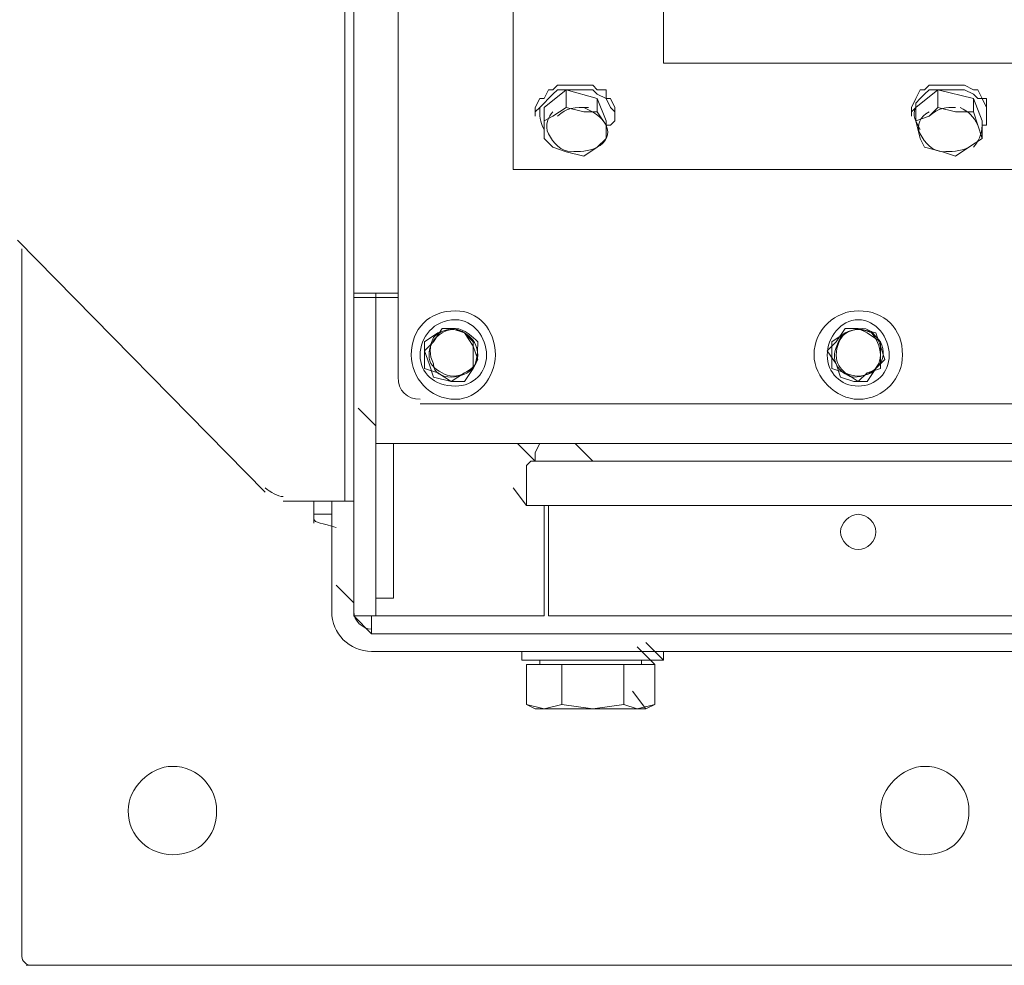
# Model space of a CAD drawing. Header units: millimetres. Extents: x -300186 to 535068, y -28581 to 763298.
# Tile 307 of 405: x 12514 to 12776, y 327925 to 328177. Entities that reach past the tile are written whole.
import ezdxf

# ---------------------------------------------------------------- set-up
doc = ezdxf.new("R2010")
doc.units = ezdxf.units.MM
doc.header["$LTSCALE"] = 10
doc.layers.add('koty', color=6, linetype='Continuous', lineweight=9)
doc.layers.add('NS_tenka', color=252, linetype='Continuous', lineweight=18)
doc.layers.add('popisky', color=6, linetype='Continuous')

# ---------------------------------------------------------------- blocks, each defined once
blk = doc.blocks.new('A$C12ac11e3')
at = {"layer": 'NS_tenka'}
for p, q in [((-952.32, 3786.46), (-952.32, 5357.31)), ((-940.53, 4814.05), (-940.53, 3764.07)), ((-954.67, 3731.07), (-954.67, 4789.31)), ((-909.89, 4284.94), (-909.89, 3819.46)), ((-869.83, 4256.65), (-869.83, 3847.74)), ((-869.83, 3847.74), (-17.82, 3847.74)), ((-17.82, 3847.74), (-869.83, 3847.74)), ((-869.83, 3847.74), (-869.83, 3847.74)), ((-899.29, 3840.67), (-898.11, 3841.85)), ((-898.11, 3841.85), (-895.75, 3841.85)), ((-895.75, 3841.85), (-894.57, 3841.85)), ((-894.57, 3841.85), (-892.22, 3841.85)), ((-892.22, 3841.85), (-891.04, 3841.85)), ((-891.04, 3841.85), (-888.68, 3841.85)), ((-888.68, 3841.85), (-887.5, 3840.67)), ((-800.3, 3840.67), (-799.12, 3841.85)), ((-799.12, 3841.85), (-796.76, 3841.85)), ((-796.76, 3841.85), (-794.41, 3841.85)), ((-794.41, 3841.85), (-793.23, 3841.85)), ((-793.23, 3841.85), (-790.87, 3841.85)), ((-790.87, 3841.85), (-789.69, 3841.85)), ((-789.69, 3841.85), (-787.33, 3840.67)), ((-901.64, 3835.96), (-895.75, 3840.67)), ((-901.64, 3838.31), (-900.46, 3840.67)), ((-900.46, 3840.67), (-899.29, 3840.67)), ((-900.46, 3838.31), (-899.29, 3839.49)), ((-899.29, 3839.49), (-898.11, 3840.67)), ((-898.11, 3840.67), (-895.75, 3840.67)), ((-895.75, 3840.67), (-895.75, 3835.96)), ((-895.75, 3840.67), (-887.5, 3838.31)), ((-895.75, 3840.67), (-894.57, 3840.67)), ((-894.57, 3840.67), (-892.22, 3840.67)), ((-892.22, 3840.67), (-891.04, 3840.67)), ((-891.04, 3840.67), (-888.68, 3840.67)), ((-888.68, 3840.67), (-887.5, 3839.49)), ((-887.5, 3840.67), (-885.14, 3840.67)), ((-887.5, 3839.49), (-885.14, 3838.31)), ((-885.14, 3840.67), (-885.14, 3838.31)), ((-802.65, 3835.96), (-796.76, 3840.67)), ((-802.65, 3838.31), (-801.48, 3840.67)), ((-801.48, 3840.67), (-800.3, 3840.67)), ((-801.48, 3838.31), (-800.3, 3839.49)), ((-800.3, 3839.49), (-799.12, 3840.67)), ((-799.12, 3840.67), (-796.76, 3840.67)), ((-796.76, 3840.67), (-796.76, 3835.96)), ((-796.76, 3840.67), (-787.33, 3838.31)), ((-796.76, 3840.67), (-794.41, 3840.67)), ((-794.41, 3840.67), (-793.23, 3840.67)), ((-793.23, 3840.67), (-790.87, 3840.67)), ((-790.87, 3840.67), (-789.69, 3840.67)), ((-789.69, 3840.67), (-787.33, 3839.49)), ((-787.33, 3840.67), (-786.16, 3840.67)), ((-787.33, 3839.49), (-786.16, 3838.31)), ((-786.16, 3840.67), (-784.98, 3838.31)), ((-904, 3835.96), (-902.82, 3838.31)), ((-902.82, 3838.31), (-901.64, 3838.31)), ((-902.82, 3835.96), (-901.64, 3837.13)), ((-901.64, 3837.13), (-900.46, 3838.31)), ((-887.5, 3838.31), (-887.5, 3834.78)), ((-887.5, 3838.31), (-885.14, 3832.42)), ((-885.14, 3838.31), (-885.14, 3838.31)), ((-885.14, 3838.31), (-883.97, 3835.96)), ((-885.14, 3838.31), (-883.97, 3838.31)), ((-883.97, 3838.31), (-882.79, 3835.96)), ((-803.83, 3835.96), (-802.65, 3838.31)), ((-802.65, 3837.13), (-801.48, 3838.31)), ((-802.65, 3838.31), (-802.65, 3838.31)), ((-802.65, 3835.96), (-802.65, 3837.13)), ((-787.33, 3838.31), (-787.33, 3834.78)), ((-787.33, 3838.31), (-784.98, 3832.42)), ((-786.16, 3838.31), (-784.98, 3838.31)), ((-784.98, 3838.31), (-783.8, 3835.96)), ((-784.98, 3838.31), (-783.8, 3838.31)), ((-783.8, 3838.31), (-783.8, 3835.96)), ((-904, 3835.96), (-904, 3833.6)), ((-904, 3834.78), (-902.82, 3835.96)), ((-904, 3835.96), (-904, 3835.96)), ((-904, 3833.6), (-904, 3833.6)), ((-901.64, 3832.42), (-901.64, 3835.96)), ((-899.29, 3833.6), (-901.64, 3832.42)), ((-895.75, 3835.96), (-899.29, 3833.6)), ((-891.04, 3834.78), (-895.75, 3835.96)), ((-895.75, 3835.96), (-895.75, 3835.96)), ((-887.5, 3834.78), (-891.04, 3834.78)), ((-885.14, 3831.24), (-887.5, 3834.78)), ((-887.5, 3834.78), (-887.5, 3834.78)), ((-883.97, 3835.96), (-882.79, 3834.78)), ((-882.79, 3833.6), (-882.79, 3835.96)), ((-882.79, 3835.96), (-882.79, 3835.96)), ((-882.79, 3835.96), (-882.79, 3835.96)), ((-882.79, 3834.78), (-882.79, 3833.6)), ((-882.79, 3833.6), (-882.79, 3832.42)), ((-803.83, 3835.96), (-803.83, 3833.6)), ((-803.83, 3834.78), (-802.65, 3835.96)), ((-803.83, 3835.96), (-803.83, 3835.96)), ((-803.83, 3833.6), (-803.83, 3833.6)), ((-802.65, 3832.42), (-802.65, 3835.96)), ((-799.12, 3833.6), (-802.65, 3832.42)), ((-796.76, 3835.96), (-799.12, 3833.6)), ((-792.05, 3834.78), (-796.76, 3835.96)), ((-796.76, 3835.96), (-796.76, 3835.96)), ((-787.33, 3834.78), (-792.05, 3834.78)), ((-786.16, 3831.24), (-787.33, 3834.78)), ((-787.33, 3834.78), (-787.33, 3834.78)), ((-783.8, 3833.6), (-783.8, 3835.96)), ((-783.8, 3835.96), (-783.8, 3835.96)), ((-783.8, 3835.96), (-783.8, 3834.78)), ((-783.8, 3835.96), (-783.8, 3835.96)), ((-783.8, 3834.78), (-783.8, 3833.6)), ((-783.8, 3833.6), (-783.8, 3832.42)), ((-901.64, 3832.42), (-901.64, 3827.71)), ((-885.14, 3832.42), (-885.14, 3827.71)), ((-885.14, 3827.71), (-885.14, 3831.24)), ((-883.97, 3831.24), (-885.14, 3831.24)), ((-882.79, 3832.42), (-883.97, 3831.24)), ((-802.65, 3832.42), (-801.48, 3827.71)), ((-784.98, 3827.71), (-786.16, 3831.24)), ((-784.98, 3832.42), (-784.98, 3827.71)), ((-783.8, 3831.24), (-784.98, 3831.24)), ((-783.8, 3832.42), (-783.8, 3831.24)), ((-901.64, 3827.71), (-901.64, 3827.71)), ((-901.64, 3827.71), (-899.29, 3825.35)), ((-887.5, 3825.35), (-885.14, 3827.71)), ((-885.14, 3827.71), (-885.14, 3827.71)), ((-801.48, 3827.71), (-801.48, 3827.71)), ((-801.48, 3827.71), (-800.3, 3825.35)), ((-788.51, 3825.35), (-784.98, 3827.71)), ((-784.98, 3827.71), (-784.98, 3827.71)), ((-899.29, 3825.35), (-895.75, 3824.17)), ((-895.75, 3824.17), (-891.04, 3822.99)), ((-891.04, 3822.99), (-887.5, 3825.35)), ((-800.3, 3825.35), (-795.58, 3824.17)), ((-795.58, 3824.17), (-792.05, 3822.99)), ((-792.05, 3822.99), (-788.51, 3825.35)), ((-909.89, 3819.46), (22.25, 3819.46)), ((-975.88, 3733.43), (-1041.88, 3800.6)), ((-1040.7, 3798.25), (-1040.7, 3609.7)), ((-941.71, 3786.46), (-952.32, 3786.46)), ((-952.32, 3786.46), (-952.32, 3785.28)), ((-946.42, 3785.28), (-946.42, 3786.46)), ((-946.42, 3786.46), (-946.42, 3786.46)), ((-940.53, 3786.46), (-941.71, 3786.46)), ((-946.42, 3785.28), (-952.32, 3785.28)), ((-952.32, 3785.28), (-952.32, 3712.22)), ((-952.32, 3785.28), (-952.32, 3785.28)), ((-946.42, 3712.22), (-946.42, 3785.28)), ((-940.53, 3785.28), (-946.42, 3785.28)), ((-946.42, 3785.28), (-946.42, 3755.82)), ((-929.92, 3775.86), (-933.46, 3773.5)), ((-928.75, 3777.03), (-931.1, 3773.5)), ((-926.39, 3777.03), (-929.92, 3775.86)), ((-925.21, 3777.03), (-928.75, 3777.03)), ((-922.85, 3775.86), (-926.39, 3777.03)), ((-922.85, 3775.86), (-925.21, 3777.03)), ((-920.5, 3773.5), (-922.85, 3775.86)), ((-920.5, 3772.32), (-922.85, 3775.86)), ((-821.51, 3775.86), (-825.04, 3773.5)), ((-821.51, 3777.03), (-823.87, 3773.5)), ((-817.97, 3777.03), (-821.51, 3775.86)), ((-817.97, 3777.03), (-821.51, 3777.03)), ((-815.62, 3775.86), (-817.97, 3777.03)), ((-813.26, 3775.86), (-817.97, 3777.03)), ((-812.08, 3773.5), (-815.62, 3775.86)), ((-812.08, 3772.32), (-813.26, 3775.86)), ((-933.46, 3773.5), (-933.46, 3769.96)), ((-931.1, 3773.5), (-933.46, 3771.14)), ((-920.5, 3769.96), (-920.5, 3773.5)), ((-823.87, 3773.5), (-826.22, 3771.14)), ((-825.04, 3773.5), (-825.04, 3769.96)), ((-812.08, 3769.96), (-812.08, 3773.5)), ((-933.46, 3771.14), (-932.28, 3767.61)), ((-919.32, 3768.78), (-920.5, 3772.32)), ((-826.22, 3771.14), (-823.87, 3767.61)), ((-810.9, 3768.78), (-812.08, 3772.32)), ((-933.46, 3769.96), (-933.46, 3766.43)), ((-920.5, 3766.43), (-920.5, 3769.96)), ((-920.5, 3766.43), (-919.32, 3768.78)), ((-825.04, 3769.96), (-825.04, 3766.43)), ((-813.26, 3766.43), (-810.9, 3768.78)), ((-812.08, 3766.43), (-812.08, 3769.96)), ((-933.46, 3766.43), (-929.92, 3765.25)), ((-932.28, 3767.61), (-931.1, 3764.07)), ((-929.92, 3765.25), (-926.39, 3762.89)), ((-926.39, 3762.89), (-922.85, 3765.25)), ((-922.85, 3765.25), (-920.5, 3766.43)), ((-922.85, 3762.89), (-920.5, 3766.43)), ((-825.04, 3766.43), (-821.51, 3765.25)), ((-823.87, 3767.61), (-822.69, 3764.07)), ((-821.51, 3765.25), (-817.97, 3762.89)), ((-817.97, 3762.89), (-815.62, 3765.25)), ((-815.62, 3765.25), (-812.08, 3766.43)), ((-815.62, 3762.89), (-813.26, 3766.43)), ((-940.53, 3764.07), (-940.53, 3764.07)), ((-931.1, 3764.07), (-926.39, 3762.89)), ((-926.39, 3762.89), (-922.85, 3762.89)), ((-822.69, 3764.07), (-819.15, 3762.89)), ((-819.15, 3762.89), (-815.62, 3762.89)), ((-946.42, 3751.11), (-951.14, 3755.82)), ((-951.14, 3755.82), (-951.14, 3755.82)), ((-946.42, 3746.39), (-946.42, 3755.82)), ((-946.42, 3755.82), (-946.42, 3755.82)), ((-934.64, 3757), (46.99, 3757)), ((-946.42, 3746.39), (-941.71, 3746.39)), ((-941.71, 3746.39), (-941.71, 3718.11)), ((54.06, 3746.39), (-941.71, 3746.39)), ((-941.71, 3746.39), (-941.71, 3746.39)), ((-904, 3741.68), (-908.71, 3746.39)), ((-908.71, 3746.39), (-908.71, 3746.39)), ((-904, 3741.68), (-908.71, 3746.39)), ((-908.71, 3746.39), (-908.71, 3746.39)), ((-902.82, 3746.39), (-904, 3744.04)), ((-904, 3744.04), (-902.82, 3746.39)), ((-888.68, 3741.68), (-893.39, 3746.39)), ((-893.39, 3746.39), (-893.39, 3746.39)), ((-905.18, 3741.68), (-906.36, 3740.5)), ((-906.36, 3740.5), (-905.18, 3741.68)), ((-905.18, 3741.68), (-904, 3741.68)), ((-904, 3744.04), (-904, 3741.68)), ((-904, 3741.68), (-904, 3744.04)), ((-904, 3741.68), (-904, 3741.68)), ((-904, 3741.68), (-901.64, 3741.68)), ((-901.64, 3741.68), (-904, 3741.68)), ((-904, 3741.68), (-904, 3741.68)), ((-904, 3741.68), (-904, 3741.68)), ((-904, 3741.68), (-904, 3741.68)), ((-902.82, 3741.68), (-904, 3741.68)), ((-899.29, 3741.68), (-902.82, 3741.68)), ((-901.64, 3741.68), (-900.46, 3741.68)), ((-899.29, 3741.68), (-901.64, 3741.68)), ((-900.46, 3741.68), (-896.93, 3741.68)), ((-896.93, 3741.68), (-899.29, 3741.68)), ((-896.93, 3741.68), (-899.29, 3741.68)), ((-896.93, 3741.68), (-893.39, 3741.68)), ((-892.22, 3741.68), (-896.93, 3741.68)), ((-894.57, 3741.68), (-896.93, 3741.68)), ((-885.14, 3741.68), (-894.57, 3741.68)), ((-893.39, 3741.68), (-888.68, 3741.68)), ((-887.5, 3741.68), (-892.22, 3741.68)), ((-888.68, 3741.68), (-887.5, 3741.68)), ((-888.68, 3741.68), (-876.9, 3741.68)), ((-887.5, 3741.68), (-887.5, 3741.68)), ((-876.9, 3741.68), (-887.5, 3741.68)), ((-874.54, 3741.68), (-885.14, 3741.68)), ((-876.9, 3741.68), (-863.93, 3741.68)), ((-863.93, 3741.68), (-876.9, 3741.68)), ((-862.75, 3741.68), (-874.54, 3741.68)), ((-863.93, 3741.68), (-849.79, 3741.68)), ((-848.61, 3741.68), (-863.93, 3741.68)), ((-849.79, 3741.68), (-862.75, 3741.68)), ((-849.79, 3741.68), (-832.12, 3741.68)), ((-834.47, 3741.68), (-849.79, 3741.68)), ((-832.12, 3741.68), (-848.61, 3741.68)), ((-817.97, 3741.68), (-834.47, 3741.68)), ((-832.12, 3741.68), (-813.26, 3741.68)), ((-812.08, 3741.68), (-832.12, 3741.68)), ((-799.12, 3741.68), (-817.97, 3741.68)), ((-813.26, 3741.68), (-793.23, 3741.68)), ((-792.05, 3741.68), (-812.08, 3741.68)), ((-780.26, 3741.68), (-799.12, 3741.68)), ((-793.23, 3741.68), (-769.66, 3741.68)), ((-769.66, 3741.68), (-792.05, 3741.68)), ((-760.23, 3741.68), (-780.26, 3741.68)), ((-906.36, 3740.5), (-906.36, 3729.9)), ((-906.36, 3729.9), (-906.36, 3740.5)), ((-906.36, 3729.9), (-909.89, 3734.61)), ((-909.89, 3734.61), (-909.89, 3734.61)), ((-906.36, 3729.9), (-909.89, 3734.61)), ((-954.67, 3731.07), (-971.17, 3731.07)), ((-971.17, 3731.07), (-971.17, 3731.07)), ((-962.92, 3731.07), (-962.92, 3727.54)), ((-958.21, 3731.07), (-958.21, 3701.61)), ((-952.32, 3731.07), (-954.67, 3731.07)), ((-952.32, 3731.07), (-952.32, 3703.97)), ((-952.32, 3731.07), (-952.32, 3703.97)), ((-905.18, 3729.9), (-906.36, 3729.9)), ((-905.18, 3729.9), (-906.36, 3729.9)), ((-904, 3729.9), (-905.18, 3729.9)), ((-902.82, 3729.9), (-905.18, 3729.9)), ((-901.64, 3729.9), (-904, 3729.9)), ((-901.64, 3729.9), (-902.82, 3729.9)), ((-898.11, 3729.9), (-901.64, 3729.9)), ((-898.11, 3729.9), (-901.64, 3729.9)), ((-901.64, 3729.9), (-901.64, 3700.44)), ((-900.46, 3700.44), (-900.46, 3729.9)), ((-894.57, 3729.9), (-898.11, 3729.9)), ((-894.57, 3729.9), (-898.11, 3729.9)), ((-888.68, 3729.9), (-894.57, 3729.9)), ((-888.68, 3729.9), (-894.57, 3729.9)), ((-878.07, 3729.9), (-888.68, 3729.9)), ((-878.07, 3729.9), (-888.68, 3729.9)), ((-865.11, 3729.9), (-878.07, 3729.9)), ((-863.93, 3729.9), (-878.07, 3729.9)), ((-849.79, 3729.9), (-865.11, 3729.9)), ((-849.79, 3729.9), (-863.93, 3729.9)), ((-832.12, 3729.9), (-849.79, 3729.9)), ((-832.12, 3729.9), (-849.79, 3729.9)), ((-813.26, 3729.9), (-832.12, 3729.9)), ((-813.26, 3729.9), (-832.12, 3729.9)), ((-793.23, 3729.9), (-813.26, 3729.9)), ((-793.23, 3729.9), (-813.26, 3729.9)), ((-770.84, 3729.9), (-793.23, 3729.9)), ((-769.66, 3729.9), (-793.23, 3729.9)), ((-962.92, 3727.54), (-958.21, 3727.54)), ((-962.92, 3727.54), (-962.92, 3725.18)), ((-962.92, 3725.18), (-962.92, 3725.18)), ((-941.71, 3718.11), (-941.71, 3705.15)), ((-952.32, 3700.44), (-952.32, 3712.22)), ((-946.42, 3712.22), (-946.42, 3700.44)), ((-952.32, 3703.97), (-957.03, 3708.68)), ((-941.71, 3705.15), (-946.42, 3705.15)), ((-952.32, 3701.61), (-952.32, 3703.97)), ((-952.32, 3703.97), (-952.32, 3703.97)), ((-952.32, 3703.97), (-952.32, 3701.61)), ((-952.32, 3703.97), (-952.32, 3703.97)), ((-952.32, 3703.97), (-952.32, 3703.97)), ((-952.32, 3703.97), (-952.32, 3703.97)), ((-958.21, 3701.61), (-958.21, 3701.61)), ((-952.32, 3701.61), (-952.32, 3701.61)), ((-947.6, 3695.72), (-952.32, 3700.44)), ((-952.32, 3700.44), (-952.32, 3700.44)), ((-946.42, 3700.44), (-952.32, 3700.44)), ((-947.6, 3695.72), (-947.6, 3700.44)), ((-946.42, 3700.44), (-945.24, 3700.44)), ((-945.24, 3700.44), (-945.24, 3700.44)), ((-945.24, 3700.44), (-904, 3700.44)), ((-904, 3700.44), (-904, 3700.44)), ((-901.64, 3700.44), (-904, 3700.44)), ((-776.73, 3700.44), (-900.46, 3700.44)), ((59.96, 3695.72), (-947.6, 3695.72)), ((-872.18, 3687.47), (-876.9, 3692.19)), ((-869.83, 3688.65), (-874.54, 3693.37)), ((-874.54, 3693.37), (-874.54, 3693.37)), ((-704.84, 3691.01), (-947.6, 3691.01)), ((-907.53, 3691.01), (-907.53, 3688.65)), ((-869.83, 3688.65), (-869.83, 3691.01)), ((-869.83, 3691.01), (-869.83, 3691.01)), ((-869.83, 3688.65), (-869.83, 3691.01)), ((-869.83, 3691.01), (-869.83, 3691.01)), ((-907.53, 3688.65), (-907.53, 3688.65)), ((-907.53, 3688.65), (-869.83, 3688.65)), ((-906.36, 3676.87), (-906.36, 3687.47)), ((-906.36, 3687.47), (-896.93, 3687.47)), ((-902.82, 3688.65), (-902.82, 3687.47)), ((-902.82, 3687.47), (-902.82, 3687.47)), ((-896.93, 3676.87), (-896.93, 3687.47)), ((-896.93, 3687.47), (-880.43, 3687.47)), ((-880.43, 3676.87), (-880.43, 3687.47)), ((-872.18, 3687.47), (-880.43, 3687.47)), ((-875.72, 3687.47), (-875.72, 3688.65)), ((-875.72, 3688.65), (-875.72, 3688.65)), ((-875.72, 3687.47), (-875.72, 3688.65)), ((-875.72, 3688.65), (-875.72, 3688.65)), ((-872.18, 3676.87), (-872.18, 3687.47)), ((-872.18, 3676.87), (-872.18, 3687.47)), ((-869.83, 3688.65), (-869.83, 3688.65)), ((-874.54, 3675.69), (-878.07, 3680.4)), ((-878.07, 3680.4), (-878.07, 3680.4)), ((-906.36, 3676.87), (-904, 3675.69)), ((-901.64, 3675.69), (-906.36, 3676.87)), ((-896.93, 3676.87), (-901.64, 3675.69)), ((-888.68, 3675.69), (-896.93, 3676.87)), ((-880.43, 3676.87), (-888.68, 3675.69)), ((-876.9, 3675.69), (-880.43, 3676.87)), ((-876.9, 3675.69), (-872.18, 3676.87)), ((-874.54, 3675.69), (-872.18, 3676.87)), ((-872.18, 3676.87), (-872.18, 3676.87)), ((-904, 3675.69), (-904, 3675.69)), ((-901.64, 3675.69), (-904, 3675.69)), ((-904, 3675.69), (-904, 3675.69)), ((-901.64, 3675.69), (-888.68, 3675.69)), ((-888.68, 3675.69), (-876.9, 3675.69)), ((-876.9, 3675.69), (-874.54, 3675.69)), ((-874.54, 3675.69), (-874.54, 3675.69)), ((-1040.7, 3609.7), (-1040.7, 3609.7)), ((-1039.52, 3607.34), (-761.41, 3607.34))]:
    blk.add_line(p, q, dxfattribs=at)
for points in [[(-902.82, 3835.96), (-902.82, 3833.6), (-902.82, 3832.42), (-901.64, 3830.06)], [(-899.29, 3834.78), (-900.46, 3833.6), (-901.64, 3831.24), (-900.46, 3828.88)], [(-889.86, 3835.96), (-893.39, 3835.96), (-895.75, 3835.96), (-898.11, 3833.6)], [(-885.14, 3831.24), (-886.32, 3833.6), (-888.68, 3834.78), (-891.04, 3835.96)], [(-802.65, 3835.96), (-803.83, 3833.6), (-802.65, 3832.42), (-801.48, 3830.06)], [(-799.12, 3834.78), (-801.48, 3833.6), (-802.65, 3831.24), (-801.48, 3828.88)], [(-792.05, 3835.96), (-794.41, 3835.96), (-796.76, 3835.96), (-799.12, 3833.6)], [(-786.16, 3831.24), (-787.33, 3833.6), (-788.51, 3834.78), (-790.87, 3835.96)], [(-887.5, 3825.35), (-885.14, 3826.53), (-883.97, 3828.88), (-885.14, 3831.24)], [(-787.33, 3825.35), (-786.16, 3826.53), (-784.98, 3828.88), (-784.98, 3831.24)], [(-900.46, 3828.88), (-899.29, 3826.53), (-896.93, 3824.17), (-894.57, 3824.17)], [(-801.48, 3828.88), (-800.3, 3826.53), (-797.94, 3824.17), (-795.58, 3824.17)], [(-894.57, 3824.17), (-892.22, 3824.17), (-889.86, 3824.17), (-887.5, 3825.35)], [(-795.58, 3824.17), (-793.23, 3824.17), (-790.87, 3824.17), (-788.51, 3825.35)], [(-928.75, 3775.86), (-931.1, 3774.68), (-932.28, 3772.32), (-932.28, 3769.96)], [(-925.21, 3777.03), (-927.57, 3777.03), (-929.92, 3775.86), (-931.1, 3774.68)], [(-922.85, 3775.86), (-924.03, 3777.03), (-927.57, 3777.03), (-928.75, 3775.86)], [(-919.32, 3773.5), (-920.5, 3774.68), (-922.85, 3777.03), (-925.21, 3777.03)], [(-919.32, 3769.96), (-919.32, 3772.32), (-920.5, 3774.68), (-922.85, 3775.86)], [(-821.51, 3775.86), (-822.69, 3774.68), (-823.87, 3772.32), (-823.87, 3769.96)], [(-816.8, 3777.03), (-819.15, 3777.03), (-821.51, 3775.86), (-822.69, 3774.68)], [(-814.44, 3775.86), (-816.8, 3777.03), (-819.15, 3777.03), (-821.51, 3775.86)], [(-812.08, 3773.5), (-813.26, 3774.68), (-814.44, 3777.03), (-816.8, 3777.03)], [(-812.08, 3769.96), (-812.08, 3772.32), (-813.26, 3774.68), (-814.44, 3775.86)], [(-931.1, 3774.68), (-932.28, 3772.32), (-932.28, 3769.96), (-931.1, 3767.61)], [(-920.5, 3766.43), (-919.32, 3768.78), (-919.32, 3771.14), (-919.32, 3773.5)], [(-822.69, 3774.68), (-823.87, 3772.32), (-825.04, 3769.96), (-823.87, 3767.61)], [(-813.26, 3766.43), (-810.9, 3768.78), (-810.9, 3771.14), (-812.08, 3773.5)], [(-932.28, 3769.96), (-932.28, 3767.61), (-931.1, 3766.43), (-928.75, 3765.25)], [(-922.85, 3765.25), (-920.5, 3766.43), (-919.32, 3767.61), (-919.32, 3769.96)], [(-823.87, 3769.96), (-823.87, 3767.61), (-822.69, 3766.43), (-821.51, 3765.25)], [(-814.44, 3765.25), (-813.26, 3766.43), (-812.08, 3767.61), (-812.08, 3769.96)], [(-931.1, 3767.61), (-931.1, 3765.25), (-928.75, 3764.07), (-926.39, 3764.07)], [(-928.75, 3765.25), (-927.57, 3764.07), (-924.03, 3764.07), (-922.85, 3765.25)], [(-926.39, 3764.07), (-924.03, 3764.07), (-921.68, 3765.25), (-920.5, 3766.43)], [(-823.87, 3767.61), (-822.69, 3765.25), (-820.33, 3764.07), (-819.15, 3764.07)], [(-821.51, 3765.25), (-819.15, 3764.07), (-816.8, 3764.07), (-814.44, 3765.25)], [(-819.15, 3764.07), (-816.8, 3764.07), (-814.44, 3765.25), (-813.26, 3766.43)], [(-940.53, 3764.07), (-940.53, 3760.54), (-938.17, 3758.18), (-934.64, 3758.18)], [(-975.88, 3734.61), (-974.71, 3733.43), (-972.35, 3732.25), (-971.17, 3732.25)], [(-962.92, 3726.36), (-962.92, 3725.18), (-960.56, 3725.18), (-957.03, 3724)], [(-958.21, 3701.61), (-958.21, 3695.72), (-953.49, 3691.01), (-947.6, 3691.01)], [(-952.32, 3701.61), (-952.32, 3699.26), (-949.96, 3696.9), (-947.6, 3696.9)], [(-1040.7, 3609.7), (-1040.7, 3608.52), (-1039.52, 3607.34), (-1038.34, 3607.34)]]:
    blk.add_open_spline(points, degree=3, dxfattribs=at)
for points, knots in [([(-914.61, 3769.96), (-914.61, 3777.03), (-919.32, 3781.75), (-925.21, 3781.75), (-925.21, 3781.75), (-932.28, 3781.75), (-937, 3777.03), (-937, 3769.96), (-937, 3769.96), (-937, 3764.07), (-932.28, 3758.18), (-925.21, 3758.18), (-925.21, 3758.18), (-919.32, 3758.18), (-914.61, 3764.07), (-914.61, 3769.96)], [0, 0, 0, 0, 0.0625, 0.0625, 0.0625, 0.062501, 0.125, 0.125, 0.125, 0.125001, 0.1875, 0.1875, 0.1875, 0.187501, 1, 1, 1, 1]), ([(-806.19, 3769.96), (-806.19, 3777.03), (-810.9, 3781.75), (-817.97, 3781.75), (-817.97, 3781.75), (-823.87, 3781.75), (-829.76, 3777.03), (-829.76, 3769.96), (-829.76, 3769.96), (-829.76, 3764.07), (-823.87, 3758.18), (-817.97, 3758.18), (-817.97, 3758.18), (-810.9, 3758.18), (-806.19, 3764.07), (-806.19, 3769.96)], [0, 0, 0, 0, 0.0625, 0.0625, 0.0625, 0.062501, 0.125, 0.125, 0.125, 0.125001, 0.1875, 0.1875, 0.1875, 0.187501, 1, 1, 1, 1]), ([(-916.96, 3769.96), (-916.96, 3774.68), (-920.5, 3779.39), (-925.21, 3779.39), (-925.21, 3779.39), (-931.1, 3779.39), (-934.64, 3774.68), (-934.64, 3769.96), (-934.64, 3769.96), (-934.64, 3765.25), (-931.1, 3761.71), (-925.21, 3761.71), (-925.21, 3761.71), (-920.5, 3761.71), (-916.96, 3765.25), (-916.96, 3769.96)], [0, 0, 0, 0, 0.0625, 0.0625, 0.0625, 0.062501, 0.125, 0.125, 0.125, 0.125001, 0.1875, 0.1875, 0.1875, 0.187501, 1, 1, 1, 1]), ([(-809.73, 3769.96), (-809.73, 3774.68), (-813.26, 3779.39), (-817.97, 3779.39), (-817.97, 3779.39), (-822.69, 3779.39), (-826.22, 3774.68), (-826.22, 3769.96), (-826.22, 3769.96), (-826.22, 3765.25), (-822.69, 3761.71), (-817.97, 3761.71), (-817.97, 3761.71), (-813.26, 3761.71), (-809.73, 3765.25), (-809.73, 3769.96)], [0, 0, 0, 0, 0.0625, 0.0625, 0.0625, 0.062501, 0.125, 0.125, 0.125, 0.125001, 0.1875, 0.1875, 0.1875, 0.187501, 1, 1, 1, 1]), ([(-813.26, 3722.83), (-813.26, 3725.18), (-815.62, 3727.54), (-817.97, 3727.54), (-817.97, 3727.54), (-820.33, 3727.54), (-822.69, 3725.18), (-822.69, 3722.83), (-822.69, 3722.83), (-822.69, 3720.47), (-820.33, 3718.11), (-817.97, 3718.11), (-817.97, 3718.11), (-815.62, 3718.11), (-813.26, 3720.47), (-813.26, 3722.83)], [0, 0, 0, 0, 0.0625, 0.0625, 0.0625, 0.062501, 0.125, 0.125, 0.125, 0.125001, 0.1875, 0.1875, 0.1875, 0.187501, 1, 1, 1, 1]), ([(-813.26, 3722.83), (-813.26, 3725.18), (-815.62, 3727.54), (-817.97, 3727.54), (-817.97, 3727.54), (-820.33, 3727.54), (-822.69, 3725.18), (-822.69, 3722.83), (-822.69, 3722.83), (-822.69, 3720.47), (-820.33, 3718.11), (-817.97, 3718.11), (-817.97, 3718.11), (-815.62, 3718.11), (-813.26, 3720.47), (-813.26, 3722.83)], [0, 0, 0, 0, 0.0625, 0.0625, 0.0625, 0.062501, 0.125, 0.125, 0.125, 0.125001, 0.1875, 0.1875, 0.1875, 0.187501, 1, 1, 1, 1]), ([(-988.85, 3648.58), (-988.85, 3654.48), (-993.56, 3660.37), (-1000.63, 3660.37), (-1000.63, 3660.37), (-1006.52, 3660.37), (-1012.42, 3654.48), (-1012.42, 3648.58), (-1012.42, 3648.58), (-1012.42, 3641.51), (-1006.52, 3636.8), (-1000.63, 3636.8), (-1000.63, 3636.8), (-993.56, 3636.8), (-988.85, 3641.51), (-988.85, 3648.58)], [0, 0, 0, 0, 0.0625, 0.0625, 0.0625, 0.062501, 0.125, 0.125, 0.125, 0.125001, 0.1875, 0.1875, 0.1875, 0.187501, 1, 1, 1, 1]), ([(-1000.63, 3660.37), (-1006.52, 3660.37), (-1012.42, 3654.48), (-1012.42, 3648.58), (-1012.42, 3648.58), (-1012.42, 3641.51), (-1006.52, 3636.8), (-1000.63, 3636.8)], [0, 0, 0, 0, 0.125, 0.125, 0.125, 0.125001, 1, 1, 1, 1]), ([(-788.51, 3648.58), (-788.51, 3654.48), (-793.23, 3660.37), (-800.3, 3660.37), (-800.3, 3660.37), (-806.19, 3660.37), (-812.08, 3654.48), (-812.08, 3648.58), (-812.08, 3648.58), (-812.08, 3641.51), (-806.19, 3636.8), (-800.3, 3636.8), (-800.3, 3636.8), (-793.23, 3636.8), (-788.51, 3641.51), (-788.51, 3648.58)], [0, 0, 0, 0, 0.0625, 0.0625, 0.0625, 0.062501, 0.125, 0.125, 0.125, 0.125001, 0.1875, 0.1875, 0.1875, 0.187501, 1, 1, 1, 1]), ([(-800.3, 3660.37), (-806.19, 3660.37), (-812.08, 3654.48), (-812.08, 3648.58), (-812.08, 3648.58), (-812.08, 3641.51), (-806.19, 3636.8), (-800.3, 3636.8)], [0, 0, 0, 0, 0.125, 0.125, 0.125, 0.125001, 1, 1, 1, 1])]:
    blk.add_open_spline(points, degree=3, knots=knots, dxfattribs=at)
blk = doc.blocks.new('podklad')
at = {"layer": 'koty', "color": 252}
blk.add_blockref('A$C12ac11e3', (138541.33, 448055.96), dxfattribs=at)

msp = doc.modelspace()

# ---------------------------------------------------------------- block references
at = {"layer": 'popisky', "lineweight": -3}
msp.add_blockref('podklad', (-124985.783, -123738.236), dxfattribs=at)

doc.saveas('drawing.dxf')
